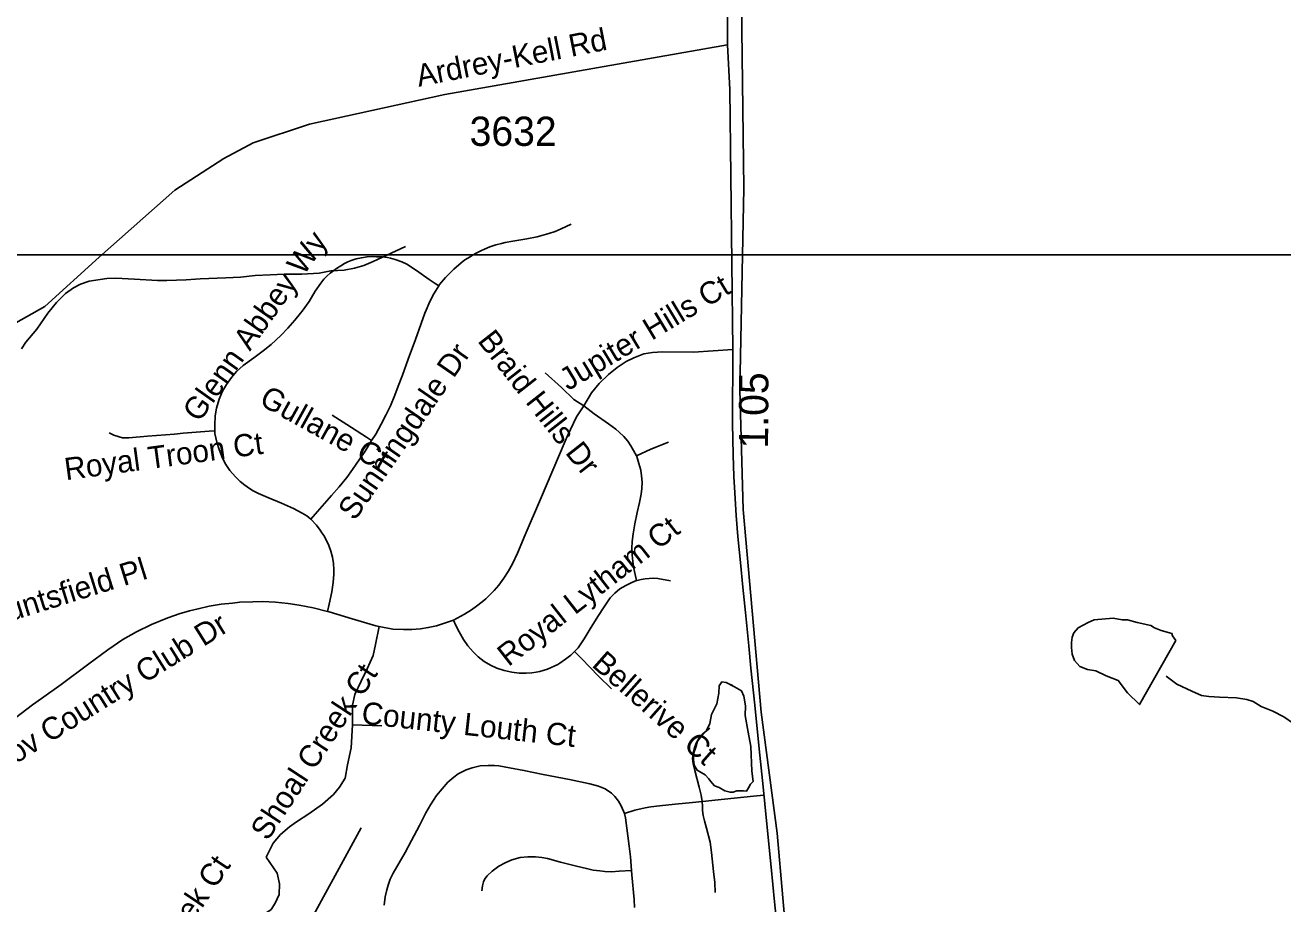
# Model space of a CAD drawing. Extents: x 1383679 to 1536984, y 460658 to 651027.
# Drawn here: x 1467437 to 1472810, y 474542 to 478298 of the extents above; entities that cross this region are included whole.
import ezdxf

# ---------------------------------------------------------------- set-up
doc = ezdxf.new("R2010")
doc.units = 0
for name, color, linetype in [('Default', 7, 'Continuous'), ('Exist Boundary Political City Limit New', 7, 'Continuous'), ('Exist Hydrographic Dam on Pond Under 1500 Sq Ft CELL', 7, 'Continuous'), ('Exist Hydrographic Misc Water Feature', 7, 'Continuous'), ('Exist Road Non-System Type 51', 7, 'Continuous'), ('Exist Road Non-System Type 51 Label', 7, 'Continuous'), ('Exist Road Primary NC Attributed', 7, 'Continuous'), ('Exist Road Secondary Mileage Hundredths English Label', 7, 'Continuous'), ('Exist Road Secondary Type 51 Attributed', 7, 'Continuous'), ('Exist Road Secondary Type 51 Label', 7, 'Continuous'), ('Exist Road Secondary Type 51 Number Label', 7, 'Continuous'), ('Exist Utilities Electrical Transmission Line', 7, 'Continuous'), ('Map Preparation Boundary City Limit Buffer Line', 7, 'Continuous'), ('Map Preparation Inset Cut Line', 7, 'Continuous')]:
    doc.layers.add(name, color=color, linetype=linetype)

msp = doc.modelspace()

# ---------------------------------------------------------------- linework, layer by layer
at = {"layer": 'Default'}
msp.add_lwpolyline([(1470485.1, 479795.6), (1470498.5, 478277.9), (1470506.8, 477600.3), (1470490.8, 476738.5), (1470504.6, 476227.5), (1470581.2, 475361.2), (1470650.2, 474844.2), (1470698.8, 474290.9), (1470757.5, 473691.4), (1470816.4, 473343.5), (1470946.1, 472958.4)], dxfattribs=at)
at = {"layer": 'Exist Boundary Political City Limit New'}
msp.add_lwpolyline([(1470485.1, 479795.6), (1470498.5, 478277.9), (1470506.8, 477600.3), (1470490.8, 476738.5), (1470504.6, 476227.5), (1470581.2, 475361.2), (1470650.2, 474844.2), (1470698.8, 474290.9), (1470757.5, 473691.4), (1470816.4, 473343.5), (1470946.1, 472958.4)], dxfattribs=at)
at = {"layer": 'Exist Hydrographic Dam on Pond Under 1500 Sq Ft CELL'}
msp.add_line((1470453.6, 475477.6), (1470459.4, 475474.7), dxfattribs=at)
msp.add_lwpolyline([(1470454.1, 475477.4), (1470459, 475475), (1470458.9, 475474.8), (1470454, 475477.2)], close=True, dxfattribs=at)
at = {"layer": 'Exist Hydrographic Misc Water Feature'}
for points in [[(1469061.8, 477351.5), (1468979.1, 477312.9), (1468924.6, 477287.7), (1468884.2, 477270.5), (1468844.1, 477259), (1468799.9, 477250.1), (1468743.8, 477247.1), (1468693.5, 477238.2), (1468619.5, 477233.1), (1468543.4, 477233), (1468483.3, 477230.2), (1468419.2, 477227.4), (1468357.2, 477220.4), (1468295, 477217.6), (1468184.9, 477213.2), (1468124.7, 477208.6), (1468042.7, 477206.2), (1468002.7, 477207), (1467904.7, 477212.3), (1467824.8, 477216.3), (1467786.7, 477214.6), (1467710.5, 477203.9), (1467674.3, 477190.6), (1467644, 477174.9), (1467609.5, 477150.1), (1467570.8, 477112.3), (1467534, 477067.1), (1467486.6, 476998.3), (1467439.7, 476942.6), (1467421.1, 476913.5)], [(1472353.1, 475667.5), (1472197.4, 475393.8), (1472145.9, 475443.8), (1472107.2, 475497), (1472055.6, 475515.7), (1472010.5, 475537.6), (1471975.1, 475543.8), (1471942.9, 475556.4), (1471920.3, 475581.4), (1471910.6, 475609.5), (1471907.4, 475637.6), (1471907.4, 475659.5), (1471910.6, 475681.4), (1471917.1, 475700.1), (1471936.4, 475722), (1471978.3, 475743.9), (1472004.1, 475756.4), (1472084.6, 475762.7), (1472123.3, 475756.4), (1472145.9, 475756.4), (1472187.8, 475743.9), (1472245.8, 475731.4), (1472261.9, 475722), (1472290.9, 475709.5), (1472326.3, 475700.1), (1472336, 475697), (1472339.2, 475687.6), (1472353.1, 475667.5)], [(1473223.9, 475168.6), (1473200.4, 475202.7), (1473167.1, 475239.5), (1473145.3, 475253.9), (1473105.5, 475271.1), (1473079.7, 475273.3), (1473045.7, 475273.9), (1473001.5, 475266.6), (1472959.5, 475267.5), (1472925.6, 475272.2), (1472895.8, 475286.8), (1472856.2, 475313), (1472814.8, 475341.7), (1472767.2, 475364.9), (1472717.6, 475385.6), (1472684, 475406.7), (1472656, 475414.7), (1472612.2, 475422.2), (1472540.2, 475425.3), (1472494.2, 475427.8), (1472462.3, 475432.6), (1472420.7, 475451.4), (1472357.1, 475480.6), (1472311.8, 475515.2)], [(1470413, 475490.7), (1470401.7, 475473.5), (1470400.1, 475442.3), (1470392.1, 475396.9), (1470369.5, 475351.6), (1470361.5, 475312.5), (1470348.6, 475282.8), (1470332.5, 475265.6), (1470309.9, 475237.5), (1470301.9, 475210.9), (1470293.8, 475187.5), (1470292.2, 475159.4), (1470295.4, 475134.4), (1470308.3, 475112.5), (1470342.1, 475093.7), (1470358.2, 475076.5), (1470364.7, 475065.6), (1470382.4, 475046.8), (1470401.7, 475039), (1470425.9, 475025), (1470448.5, 475018.7), (1470461.4, 475018.7), (1470477.5, 475025), (1470506.5, 475025), (1470519.4, 475023.4), (1470527.4, 475037.5), (1470535.5, 475053.1), (1470546.8, 475064), (1470541.9, 475109.4), (1470537.1, 475214.1), (1470525.8, 475275), (1470512.9, 475346.9), (1470514.5, 475387.6), (1470508.1, 475429.8), (1470496.8, 475451.6), (1470467.8, 475468.8), (1470432.4, 475487.6), (1470413, 475490.7)]]:
    msp.add_lwpolyline(points, dxfattribs=at)
at = {"layer": 'Exist Road Non-System Type 51'}
for points in [[(1469769.4, 477446.6), (1469727.1, 477427.2), (1469701.3, 477416.4), (1469674.2, 477407.1), (1469653.8, 477401), (1469624.7, 477393.5), (1469580.4, 477384.4), (1469520.2, 477374.4), (1469487.7, 477368.4), (1469471.9, 477364.7), (1469447.4, 477358.5), (1469422.2, 477350.2), (1469399.8, 477340.4), (1469386.3, 477334.8), (1469361.6, 477322.3), (1469351.3, 477316)], [(1468247.8, 476563.3), (1468247.2, 476587.7), (1468249.4, 476627.4), (1468255.2, 476660.4), (1468266.7, 476699), (1468280.6, 476733.3), (1468296.8, 476762.3), (1468318.1, 476791.8), (1468339.8, 476816.8), (1468368.8, 476843), (1468414.4, 476875.5), (1468454.6, 476905.6), (1468488.2, 476932.7), (1468529, 476971.2), (1468559.6, 477002.2), (1468589.9, 477036.8), (1468613.8, 477066), (1468621.2, 477075.1), (1468650.4, 477117.2), (1468676.7, 477160.2), (1468700.2, 477194.8), (1468713.6, 477211.6), (1468728, 477226.8), (1468739.8, 477237.2), (1468750.2, 477245), (1468767.6, 477257.3), (1468785.5, 477269.6), (1468801.9, 477279.3), (1468816.4, 477286.2), (1468830.3, 477291.4), (1468851.7, 477298.8), (1468873.8, 477303.6), (1468897.6, 477307.6), (1468919.9, 477308.6), (1468937.5, 477308), (1468963, 477306.8), (1468984.6, 477304.2), (1468998.6, 477301.6), (1469018.1, 477296.2), (1469045.7, 477286.2), (1469067.1, 477275.8), (1469109.3, 477248.6), (1469129.3, 477234.2), (1469162.8, 477210.9), (1469188.5, 477192.8), (1469203.9, 477182.8)], [(1469351.3, 477316), (1469337.9, 477307.8), (1469316.1, 477294.3), (1469299.9, 477281.6), (1469268.7, 477254.8), (1469233.2, 477219.6), (1469208, 477189.4), (1469203.9, 477182.8)], [(1469203.9, 477182.8), (1469183.2, 477149.3), (1469166.1, 477116.8), (1469150, 477079.5), (1469145, 477066), (1469128.5, 477022.2), (1469105, 476954.2), (1469073.7, 476869.8), (1469049.6, 476801.8), (1469030.6, 476754.3), (1469016.1, 476715.8), (1468997.3, 476671), (1468977.8, 476630.1), (1468957.5, 476592.4), (1468934.8, 476549.4), (1468917.4, 476522.7)], [(1469823.4, 476671), (1469856.7, 476725.8), (1469890, 476766.6), (1469929.1, 476804.5), (1469966.8, 476834.1), (1470004.5, 476859.4), (1470037.8, 476876.2), (1470079.8, 476893.1), (1470117.5, 476898.7), (1470159.5, 476901.5), (1470292.8, 476900.1), (1470460.2, 476911)], [(1469658.2, 476811.6), (1469729.2, 476748.3), (1469781.3, 476697.9), (1469823.4, 476671)], [(1468748.8, 476630.9), (1468810.8, 476590.8), (1468894.8, 476537.2), (1468917.4, 476522.7)], [(1469267.1, 475754.2), (1469314.5, 475780.1), (1469343.4, 475798.1), (1469365.6, 475814.4), (1469390.1, 475832.1), (1469405, 475845.3), (1469415.4, 475855.8), (1469440.4, 475881.2), (1469460.8, 475903.8), (1469482.3, 475934.4), (1469500.6, 475962.1), (1469519.5, 475995.4), (1469539.9, 476040.8), (1469573.1, 476119.2), (1469638.5, 476271.6), (1469744.6, 476519), (1469754.1, 476542.9), (1469793, 476623.2), (1469823.4, 476671)], [(1469823.4, 476671), (1469868.2, 476636.3), (1469929.1, 476594.1), (1469960.6, 476571.4), (1469975.2, 476558.1), (1469994.4, 476539.2), (1470011.7, 476519.7), (1470024.2, 476500), (1470036.3, 476479.9), (1470048.6, 476457.4)], [(1468247.8, 476563.3), (1468223.1, 476562), (1468112.1, 476553), (1468075, 476549.9), (1467959.8, 476540.3), (1467880.3, 476534.4), (1467853.3, 476534.4), (1467838.7, 476537.4), (1467816.5, 476545.4), (1467796.1, 476554.5)], [(1468657.8, 476186.8), (1468640.6, 476199.8), (1468620.1, 476212), (1468583.1, 476232.2), (1468532.8, 476253.9), (1468474, 476279.1), (1468434.4, 476295.7), (1468410.9, 476307.7), (1468395.2, 476317.7), (1468375.9, 476331), (1468355.8, 476347.4), (1468335.6, 476367.3), (1468312.3, 476393.7), (1468295, 476420.3), (1468280.2, 476446.6), (1468265.6, 476483.4), (1468255.4, 476515.7), (1468248.1, 476552.7), (1468247.8, 476563.3)], [(1468917.4, 476522.7), (1468910.9, 476512.8), (1468889.7, 476476.1), (1468866.6, 476443.9), (1468836, 476399), (1468811, 476364), (1468778.9, 476324.1), (1468745.9, 476286.9), (1468686.7, 476218.6), (1468657.8, 476186.8)], [(1470185, 476515.5), (1470110.5, 476484.7), (1470048.6, 476457.4)], [(1470048.6, 476457.4), (1470050.1, 476454.6), (1470058.9, 476423.6), (1470066.9, 476395), (1470070.7, 476370.9), (1470072.7, 476344.7), (1470071.8, 476317), (1470069.1, 476292.9), (1470062.3, 476257.4), (1470052, 476214.2), (1470041.9, 476166.4), (1470034.1, 476123.6), (1470030.1, 476090.6), (1470029.2, 476061.6), (1470030.1, 476034.3), (1470032.6, 476004.6), (1470037.2, 475975.9), (1470048.9, 475923.2)], [(1468729.5, 475791.2), (1468736, 475823), (1468747.2, 475876), (1468753.4, 475914.9), (1468755.6, 475950.4), (1468755.9, 475970.8), (1468754.1, 475996.9), (1468750.1, 476024.2), (1468743.4, 476049.6), (1468734.8, 476073.5), (1468725, 476095.5), (1468713, 476116.9), (1468705.2, 476128.1), (1468697.4, 476139.6), (1468682.1, 476160), (1468657.9, 476186.7), (1468657.8, 476186.8)], [(1470048.9, 475923.2), (1470051.2, 475924.2), (1470069.5, 475928.2), (1470086.2, 475931.3), (1470102.4, 475932.9), (1470120.7, 475933.3), (1470140.4, 475931.8), (1470194.3, 475922.4)], [(1469784.5, 475621), (1469799.5, 475636.4), (1469824.8, 475674.6), (1469855.1, 475724.1), (1469885.9, 475773.8), (1469907.3, 475807.4), (1469936.6, 475849.8), (1469956.4, 475870), (1469977.9, 475888.1), (1470003.8, 475903.2), (1470028.3, 475914.9), (1470048.9, 475923.2)], [(1467371.7, 475318.2), (1467469.1, 475391.8), (1467507.6, 475419.6), (1467590.7, 475479.4), (1467709.7, 475567.4), (1467790.8, 475627.8), (1467855, 475671.1), (1467913.2, 475704.3), (1467977.4, 475735.5), (1468046.2, 475764.7), (1468075, 475774.8), (1468095.7, 475782.1), (1468139.4, 475794.2), (1468176.1, 475803.5), (1468223.4, 475814.4), (1468275, 475822.3), (1468322.8, 475827.6), (1468354, 475830.7), (1468410.5, 475833.4), (1468450.7, 475833.6), (1468507, 475830.7), (1468561.1, 475825.7), (1468607.6, 475819), (1468667, 475807.2), (1468729.5, 475791.2)], [(1468729.5, 475791.2), (1468736.5, 475789.4), (1468834.5, 475759.7), (1468935.6, 475730.5), (1468949.1, 475727.9)], [(1468949.1, 475727.9), (1468934.4, 475650), (1468924, 475603.2), (1468898.1, 475546.1), (1468872.1, 475494.2), (1468846.2, 475437), (1468835.8, 475390.3), (1468835.8, 475307.2)], [(1468949.1, 475727.9), (1469007.5, 475716.4), (1469053.2, 475714), (1469088.8, 475714.8), (1469125.6, 475717), (1469159.2, 475722.5), (1469193.9, 475729.6), (1469228.6, 475741), (1469267.1, 475754.2)], [(1469267.1, 475754.2), (1469277.7, 475731.1), (1469291.9, 475704.1), (1469310.4, 475671.3), (1469328.2, 475645), (1469351.1, 475618.8), (1469373.1, 475598.1), (1469398.8, 475577.9), (1469425, 475562.1), (1469452.7, 475549.6), (1469483.9, 475539.2), (1469516.4, 475531.5), (1469548.1, 475528.4), (1469577.7, 475527.4), (1469602.4, 475529.2), (1469620.9, 475532.1), (1469636.4, 475535.3), (1469654.5, 475540.4), (1469668.1, 475545.1), (1469684.1, 475551.4), (1469697.1, 475557.9), (1469712.2, 475564.6), (1469721.7, 475570.7), (1469745.7, 475587.1), (1469768.8, 475605), (1469784.5, 475621)], [(1469941.5, 475460.7), (1469887, 475514.4), (1469813.8, 475590.7), (1469784.5, 475621)], [(1468835.8, 475307.2), (1468830.6, 475208.5), (1468815, 475135.8), (1468804.6, 475078.6), (1468779.5, 475040.9), (1468754.1, 475009.4), (1468707.7, 474967.5), (1468649.3, 474927.1), (1468597, 474891.7), (1468565.9, 474870.9), (1468528.1, 474838.7), (1468496.7, 474801.3), (1468467.3, 474741)], [(1468835.8, 475307.2), (1468960.3, 475302)], [(1470362.2, 475292.8), (1470333.5, 475270.4), (1470315.1, 475248.5), (1470305.5, 475231.8), (1470297.4, 475212.6), (1470290.9, 475186), (1470288.6, 475162.9), (1470291.4, 475142.2), (1470298.2, 475111.9), (1470316.5, 475040.1), (1470324.8, 475005.8), (1470329, 474978.8)], [(1468971, 474535.4), (1468974.6, 474571.6), (1468982.9, 474601.5), (1468987.9, 474622.1), (1468997, 474647.8), (1469009.9, 474672.4), (1469035, 474717.2), (1469060.6, 474761.6), (1469087.6, 474813.2), (1469121.9, 474877.3), (1469149.4, 474930.8), (1469169.5, 474965.3), (1469195.1, 475004.2), (1469243.1, 475062.3), (1469268.2, 475083.3), (1469287.5, 475098), (1469321.2, 475114), (1469346.9, 475123.6), (1469381.2, 475131.3), (1469414.6, 475133.2), (1469442, 475132.8), (1469460.4, 475131.3), (1469506.2, 475123.2), (1469568.2, 475112.2), (1469649.8, 475095.2), (1469762.6, 475073.2), (1469850, 475055.4), (1469886.1, 475044.9), (1469915.4, 475033.5), (1469942, 475015), (1469956.6, 474999.9), (1469972.6, 474980.2), (1469983.1, 474960.6), (1469997.5, 474927.7)], [(1470329, 474978.8), (1470287.8, 474974.5), (1470214.5, 474968.1), (1470147.2, 474961.2), (1470110.8, 474955.8), (1470085.5, 474952.1), (1470041.6, 474941.8), (1469997.5, 474927.7)], [(1470593.4, 475005.8), (1470548.4, 475001.8), (1470384.2, 474985.2), (1470345.8, 474980.4), (1470329, 474978.8)], [(1470329, 474978.8), (1470330.2, 474959.2), (1470331.1, 474940.9), (1470334.4, 474918.9), (1470339, 474896.1), (1470348.1, 474865.4), (1470363.1, 474806), (1470369.1, 474760.7), (1470378.2, 474680.2), (1470382.9, 474632.6), (1470385.6, 474590.5)], [(1469997.5, 474927.7), (1470002.4, 474909.8), (1470017.4, 474788.3), (1470022.9, 474742.2), (1470027.1, 474684.2)], [(1468467.3, 474741), (1468514, 474673.5), (1468524.4, 474626.8), (1468522.1, 474581.1), (1468505.7, 474545.2), (1468487.7, 474518.2), (1468460.8, 474498.8), (1468405, 474471)], [(1469388.1, 474597.2), (1469390.9, 474619.2), (1469394.9, 474635.6), (1469400.4, 474648.4), (1469410.5, 474661.7), (1469432, 474680.9), (1469460.4, 474702.3), (1469487.4, 474717.5), (1469516.1, 474729.3), (1469552.2, 474739.4), (1469585.2, 474743.1), (1469617.2, 474743.3), (1469643.8, 474740.3), (1469668, 474735.5), (1469723.8, 474720.4), (1469792.4, 474702.8), (1469834.9, 474692.3), (1469864.2, 474686.3), (1469892.1, 474682.2), (1469913.1, 474679.5), (1469942.4, 474679), (1469975.4, 474680.9), (1470027.1, 474684.2)], [(1470027.1, 474684.2), (1470028.4, 474666.2), (1470039.4, 474560.3), (1470040.8, 474525.8)]]:
    msp.add_lwpolyline(points, dxfattribs=at)
at = {"layer": 'Exist Road Primary NC Attributed'}
for points in [[(1470438, 478213.5), (1470439.3, 478714), (1470437.5, 478946.2), (1470435.3, 479097.1), (1470433.6, 479256.6), (1470430.9, 479454.6), (1470428.9, 479566.1), (1470428.9, 479688.6), (1470427.1, 479816.6), (1470435.1, 480022), (1470436.5, 480137.4), (1470433.7, 480250.1), (1470432.8, 480327.6)], [(1470650.3, 474441.9), (1470638.8, 474550), (1470624.3, 474698.6), (1470603.7, 474897), (1470589.8, 475042.4), (1470572.9, 475204.7), (1470554.6, 475391.1), (1470537.7, 475549.8), (1470528.3, 475645), (1470514.4, 475786.5), (1470503.6, 475894.8), (1470492.7, 476000.2), (1470481.9, 476112.1), (1470474.7, 476202), (1470468.5, 476299.1), (1470464.8, 476368), (1470462.3, 476461.4), (1470458.8, 476594.6), (1470460.2, 476911), (1470447.9, 478022.6), (1470438, 478213.5)]]:
    msp.add_lwpolyline(points, dxfattribs=at)
at = {"layer": 'Exist Road Secondary Type 51 Attributed'}
msp.add_lwpolyline([(1463073.8, 474569.6), (1463586.2, 475425.3), (1464080.8, 476048.2), (1464460, 476357.4), (1464768.9, 476519), (1465141, 476645.5), (1466159.1, 476729.8), (1466706.7, 476779), (1466896.3, 476807.1), (1467184.1, 476905.4), (1467521.1, 477095.2), (1467752.8, 477306), (1468076.4, 477591.9), (1468286.4, 477727.5), (1468411.7, 477794.1), (1468651.5, 477875.1), (1469230.1, 478001.4), (1470438, 478213.5)], dxfattribs=at)
at = {"layer": 'Exist Utilities Electrical Transmission Line'}
msp.add_lwpolyline([(1468129.9, 473178.7), (1468195.5, 473496.8), (1468407, 473956.1), (1468618.4, 474399), (1468872.2, 474866.5)], dxfattribs=at)
at = {"layer": 'Map Preparation Boundary City Limit Buffer Line'}
msp.add_lwpolyline([(1470485.1, 479795.6), (1470498.5, 478277.9), (1470506.8, 477600.3), (1470490.8, 476738.5), (1470504.6, 476227.5), (1470581.2, 475361.2), (1470650.2, 474844.2), (1470698.8, 474290.9), (1470757.5, 473691.4), (1470816.4, 473343.5), (1470946.1, 472958.4)], dxfattribs=at)
msp.add_lwpolyline([(1470485.1, 479795.6), (1470498.5, 478277.9), (1470506.8, 477600.3), (1470490.8, 476738.5), (1470504.6, 476227.5), (1470581.2, 475361.2), (1470650.2, 474844.2), (1470698.8, 474290.9), (1470757.5, 473691.4), (1470816.4, 473343.5), (1470946.1, 472958.4)], dxfattribs=at)
at = {"layer": 'Map Preparation Inset Cut Line'}
for points in [[(1446195.4, 477316), (1480703, 477316), (1498974.3, 494868.2), (1521133.6, 516155.5), (1521133.6, 520758.2), (1458567.8, 520758.2), (1458567.8, 493672.2), (1446195.4, 493672.2), (1446195.4, 477316)], [(1437474.3, 477316), (1437474.3, 461213.3), (1475802.8, 461213.3), (1475802.8, 477316), (1437474.3, 477316)]]:
    msp.add_lwpolyline(points, dxfattribs=at)

# ---------------------------------------------------------------- texts
at = {"layer": 'Exist Road Non-System Type 51 Label'}
for s, rotation, p in [('Glenn Abbey Wy', 54.6454, (1468180.8, 476596.1)), ('Jupiter Hills Ct', 31.0474, (1469756.7, 476733.3)), ('Braid Hills Dr', 308.1078, (1469366.8, 476947.6)), ('Sunningdale Dr', 55.3104, (1468845.3, 476175.3)), ('Gullane Ct', 330.9955, (1468432.1, 476678.8)), ('Royal Troon Ct', 7.6553, (1467611.4, 476352.2)), ('Royal Lytham Ct', 37.9756, (1469501.8, 475553)), ('Bruntsfield Pl', 17.2926, (1467251.2, 475710.7)), ('Prov Country Club Dr', 31.9883, (1467288.5, 475071)), ('Bellerive Ct', 318.5148, (1469853.5, 475559.5)), ('Shoal Creek Ct', 56.7078, (1468473.3, 474807.2)), ('County Louth Ct', 353.7339, (1468871.1, 475312.3)), ('Lower Shoal Creek Ct', 56.0855, (1467625.1, 473675.8))]:
    msp.add_text(s, height=95, rotation=rotation, dxfattribs=at).set_placement(p)
at = {"layer": 'Exist Road Secondary Mileage Hundredths English Label'}
msp.add_text('1.05', height=125, rotation=89.751, dxfattribs=at).set_placement((1470611.1, 476488))
at = {"layer": 'Exist Road Secondary Type 51 Label'}
msp.add_text('Ardrey-Kell Rd', height=95, rotation=11.1449, dxfattribs=at).set_placement((1469118.4, 478033.8))
at = {"layer": 'Exist Road Secondary Type 51 Number Label'}
msp.add_text('3632', height=125, dxfattribs=at).set_placement((1469336, 477781.7))

doc.saveas('drawing.dxf')
